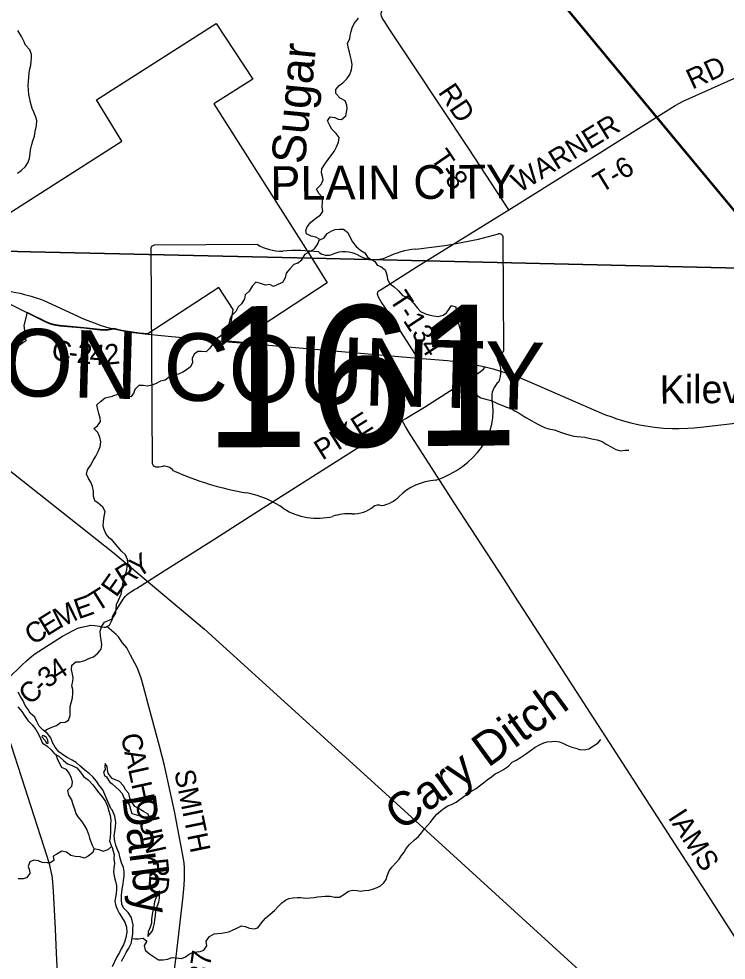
# Model space of a CAD drawing. Extents: x 114604 to 551442, y 316898 to 567001.
# Drawn here: x 134680 to 145158, y 429812 to 443750 of the extents above; entities that cross this region are included whole.
import ezdxf

# ---------------------------------------------------------------- set-up
doc = ezdxf.new("R2010")
doc.units = 0
for name, color, linetype in [('_CIVIL_CONSTRUCTION', 7, 'Continuous'), ('BD_X_Building', 7, 'Continuous'), ('DV_X_County_Line', 7, 'Continuous'), ('GE_P_Alignment_1000_Bearings', 7, 'Continuous'), ('GE_P_Alignment_1000_Cardinal_Points', 7, 'Continuous'), ('GE_P_Alignment_100_Distances', 7, 'Continuous'), ('GE_P_Alignment_100_Stations', 7, 'Continuous'), ('GE_P_Alignment_500_Bearings', 7, 'Continuous'), ('GE_P_Alignment_500_Curve_Data', 7, 'Continuous'), ('GE_P_Alignment_500_Distances', 7, 'Continuous'), ('MT_X_Edge_Line', 7, 'Continuous'), ('PM_P_Cells', 7, 'Continuous'), ('PM_P_CL_Double_Solid', 7, 'Continuous'), ('PM_P_Crosswalk', 7, 'Continuous'), ('PM_P_Stop_Line', 7, 'Continuous'), ('RD_P_GR_Rt', 7, 'Continuous'), ('RS_Raster1', 7, 'Continuous'), ('SH_Named_Boundary', 7, 'Continuous')]:
    doc.layers.add(name, color=color, linetype=linetype)

msp = doc.modelspace()

# ---------------------------------------------------------------- linework, layer by layer
at = {"layer": '_CIVIL_CONSTRUCTION'}
msp.add_line((137788, 438969), (138270, 438927), dxfattribs=at)
for points in [[(133954, 439777), (134265, 439747), (134476, 439725), (134541, 439716), (134638, 439700), (134702, 439687), (134766, 439671), (134861, 439645), (134923, 439626), (135016, 439593), (135107, 439556), (135373, 439432), (135552, 439347), (135611, 439320), (135702, 439282), (135794, 439247), (135887, 439215), (135981, 439187), (136086, 439160)], [(136086, 439160), (136204, 439134), (136333, 439111), (136464, 439095), (136594, 439081)], [(136594, 439081), (136790, 439061), (137788, 438969)], [(138270, 438927), (140593, 438728), (141031, 438690), (141194, 438672), (141291, 438658), (141388, 438641), (141452, 438629), (141586, 438599), (141707, 438568), (141832, 438531), (141957, 438490), (142108, 438434), (142351, 438331), (143311, 437914), (143372, 437889), (143464, 437855), (143525, 437833), (143619, 437803), (143745, 437769), (143872, 437740), (143969, 437722), (144098, 437703), (144229, 437691), (144359, 437684), (144457, 437683), (144588, 437688), (144686, 437695), (144783, 437704), (145334, 437767)]]:
    msp.add_lwpolyline(points, dxfattribs=at)
at = {"layer": 'DV_X_County_Line'}
for points in [[(136062, 432036), (136045, 432057), (136013, 432126), (135985, 432198), (135956, 432266), (135922, 432336), (135864, 432411), (135832, 432461), (135778, 432525), (135724, 432578), (135657, 432628), (135583, 432690), (135531, 432739), (135469, 432775), (135395, 432813), (135341, 432850), (135275, 432896), (135217, 432966), (135178, 433035), (135156, 433103), (135104, 433171), (135040, 433216), (134982, 433278), (134944, 433358), (134915, 433409), (134847, 433471), (134817, 433523), (134773, 433582), (134743, 433650), (134704, 433714), (134668, 433780)], [(134665, 433562), (134725, 433493), (134770, 433425), (134818, 433357), (134876, 433296), (134930, 433226), (134970, 433160), (135003, 433096), (135033, 433027), (135097, 432987), (135159, 432925), (135209, 432866), (135275, 432832), (135341, 432767), (135399, 432721), (135471, 432697), (135539, 432659), (135596, 432598), (135638, 432532), (135706, 432483), (135776, 432409), (135820, 432349), (135860, 432296), (135919, 432228), (135963, 432160), (135993, 432092), (136011, 432019), (136032, 431955), (136044, 431883), (136038, 431809), (136038, 431759), (136039, 431706), (136035, 431630), (136025, 431578), (136047, 431508), (136063, 431480)], [(135032, 433138), (135022, 433117), (135067, 433071), (135091, 433027), (135105, 433026)], [(135105, 433026), (135115, 433025), (135112, 433071), (135090, 433107), (135062, 433127), (135032, 433138)], [(136199, 429796), (136239, 429867), (136269, 429925), (136312, 429990), (136346, 430060), (136358, 430136), (136370, 430200), (136371, 430271), (136373, 430335), (136359, 430401), (136343, 430451), (136298, 430517), (136230, 430585), (136208, 430641), (136203, 430707), (136203, 430768), (136207, 430824), (136217, 430892), (136225, 430942), (136232, 430994), (136238, 431055), (136240, 431125), (136230, 431185), (136203, 431253), (136179, 431323), (136165, 431391), (136139, 431460), (136116, 431514), (136100, 431574), (136090, 431648), (136101, 431716), (136111, 431788), (136115, 431853), (136104, 431943), (136062, 432036)], [(136063, 431480), (136090, 431374), (136089, 431317), (136097, 431245), (136088, 431178), (136080, 431122), (136092, 431058), (136114, 430982), (136125, 430914), (136125, 430864), (136121, 430797), (136113, 430747), (136103, 430685), (136118, 430615), (136144, 430557), (136168, 430507), (136249, 430375), (136277, 430302), (136281, 430228), (136266, 430150), (136252, 430092), (136232, 430041), (136196, 429979), (136172, 429925), (136129, 429854), (136061, 429713)]]:
    msp.add_lwpolyline(points, dxfattribs=at)
at = {"layer": 'GE_P_Alignment_1000_Bearings'}
for points in [[(145998, 440038), (144484, 441862), (141837, 445060), (141203, 445828), (140307, 446907), (138764, 448766), (138183, 449466), (136987, 450906), (136046, 452039), (135244, 453008), (134166, 454316), (133384, 455251), (132101, 456798), (131484, 457539), (130386, 458864), (129755, 459626), (128906, 460649)], [(146007, 440046), (144493, 441870), (141847, 445068), (141213, 445836), (141158, 445902), (141088, 445966)], [(128479, 440489), (130998, 439418), (131780, 439073), (132352, 438743), (133270, 438069), (136074, 435852), (137429, 434713), (140276, 432132), (143769, 428946), (146519, 426434), (147203, 425812)]]:
    msp.add_lwpolyline(points, dxfattribs=at)
at = {"layer": 'GE_P_Alignment_1000_Cardinal_Points'}
msp.add_line((142254, 441119), (143328, 441792), dxfattribs=at)
for points in [[(141941, 440923), (141340, 441836), (140531, 443055), (140166, 443604), (140100, 443705), (140068, 443757), (140053, 443789), (140047, 443817), (140050, 443854), (140090, 443988), (140204, 444338), (140401, 444956), (140525, 445340), (140534, 445384), (140537, 445428), (140520, 445579), (140418, 446259), (140380, 446508), (140364, 446590), (140331, 446666), (140257, 446796), (140148, 446975), (140033, 447129), (139559, 447682)], [(143328, 441792), (143435, 441859), (144405, 442466), (144522, 442530), (145359, 442907)], [(140709, 440164), (141941, 440923), (142254, 441119)], [(140593, 438728), (140174, 439373), (140049, 439562), (140009, 439629), (140001, 439645), (139992, 439676), (139999, 439707), (140011, 439721), (140022, 439730), (140156, 439814), (140567, 440072), (140709, 440164)]]:
    msp.add_lwpolyline(points, dxfattribs=at)
at = {"layer": 'GE_P_Alignment_100_Stations'}
msp.add_lwpolyline([(133681, 440330), (136208, 441939), (135832, 442553), (137605, 443679), (138147, 442857), (137568, 442491), (139019, 440206), (139249, 439843), (138253, 439188), (138269, 438934), (137783, 438976), (137857, 439448), (137645, 439771), (136593, 439084), (136462, 439098), (136332, 439114), (136203, 439137), (136085, 439163), (135978, 439145), (135882, 439149), (135643, 439176), (135285, 439209), (135221, 439218), (135157, 439233), (135096, 439258), (134806, 439401), (134755, 439211), (134785, 438984), (134128, 438529)], dxfattribs=at)
at = {"layer": 'GE_P_Alignment_500_Bearings'}
for points in [[(134265, 439747), (134288, 439722), (134326, 439672), (134347, 439647), (134454, 439574), (134808, 439398)], [(134808, 439398), (135097, 439255), (135158, 439230), (135222, 439215), (135287, 439206), (135645, 439173), (135883, 439146), (135979, 439142), (136086, 439160)], [(140358, 437803), (140414, 437832), (140494, 437880), (140688, 438002), (141378, 438441), (141499, 438515), (141562, 438562), (141578, 438581), (141586, 438599)], [(136091, 434943), (136137, 435014), (136225, 435158), (136240, 435179), (136261, 435204), (136287, 435229), (136310, 435248), (136337, 435267), (136393, 435301), (136423, 435314), (136781, 435544), (137584, 436051), (138301, 436511), (138882, 436878), (139987, 437580), (140203, 437715), (140294, 437768), (140358, 437803)], [(146567, 428190), (146545, 428225), (146526, 428251), (146331, 428554), (145936, 429157), (145721, 429491), (145366, 430037), (145064, 430505), (144797, 430918), (144567, 431276), (144032, 432101), (143429, 433037), (143149, 433468), (142166, 434991), (142073, 435132), (141863, 435459), (141131, 436585), (140458, 437632), (140407, 437716), (140358, 437803)], [(135984, 434751), (136023, 434774), (136049, 434821), (136070, 434867), (136070, 434882), (136067, 434901), (136071, 434912), (136091, 434943)], [(134527, 433986), (134722, 434177), (134794, 434244), (134867, 434307), (134918, 434348), (134972, 434384), (135326, 434609), (135422, 434661), (135475, 434691), (135554, 434729), (135607, 434743), (135707, 434765), (135742, 434771), (135807, 434767), (135872, 434758), (135902, 434748), (135946, 434742), (135967, 434745), (135984, 434751)], [(136336, 434330), (136280, 434436), (136216, 434513), (136158, 434599), (136124, 434634), (135984, 434751)], [(136883, 429013), (136964, 429521), (136996, 429749), (137020, 429944), (137112, 430758), (137127, 430921), (137134, 431019), (137136, 431085), (137136, 431133), (137134, 431183), (137128, 431248), (137119, 431313), (136984, 432021), (136923, 432310), (136836, 432696), (136764, 432979), (136612, 433549), (136529, 433866), (136494, 433990), (136459, 434084), (136432, 434144), (136336, 434330)], [(135273, 429149), (135268, 429295), (135258, 429524), (135237, 429917), (135221, 430276), (135193, 430833), (135184, 430963), (135178, 431029), (135174, 431061), (135161, 431125), (135138, 431221), (135100, 431346), (134769, 432374), (134515, 433152), (134441, 433369), (134407, 433461), (134343, 433612), (134319, 433665)]]:
    msp.add_lwpolyline(points, dxfattribs=at)
at = {"layer": 'GE_P_Alignment_500_Curve_Data'}
for p, q in [((141866, 438856), (141854, 440514)), ((136635, 440343), (136657, 437173)), ((138215, 440409), (136686, 440398)), ((141866, 438856), (141866, 438856))]:
    msp.add_line(p, q, dxfattribs=at)
for centre, major_axis, ratio, start_param, end_param in [((139964, 444744), (5536, 40), 0.800001, 4.814396, 5.042371), ((141796, 440520), (58.1, 0.4), 0.8, 6.141152, 7.989035), ((136694, 440350), (60.5, 0.4), 0.8, 1.712693, 3.28349), ((138576, 440780), (587, 4), 0.8, 4.042523, 4.731795), ((138786, 438634), (2106, 15), 0.8, 1.404758, 1.657858), ((139503, 440021), (352, 3), 0.8, 0.950623, 2.079405), ((140708, 439459), (1114, 8), 0.8, 1.699011, 2.107814), ((139252, 440385), (169, 1), 0.8, 3.836095, 5.185415), ((139953, 440526), (423, 3), 0.8, 4.081561, 5.145723), ((141854, 438734), (89.9, 0.6), 0.8, 1.883978, 3.671073), ((141804, 438849), (62.2, 0.4), 0.8, 5.05454, 6.418171), ((141283, 438520), (540, 4), 0.8, 5.934695, 6.695948), ((142079, 438163), (393, 3), 0.8, 2.387724, 3.262537), ((140323, 437940), (1385, 10), 0.8, 5.101753, 6.440018), ((136718, 437167), (61, 0.4), 0.8, 3.00124, 4.508301), ((136725, 437491), (466, 3), 0.8, 4.665946, 4.897461), ((136824, 436992), (168, 1), 0.8, 0.519207, 1.627899), ((138923, 439855), (3998, 29), 0.800001, 4.195996, 4.488959), ((140919, 436314), (758, 5), 0.8, 1.647645, 2.488433), ((137760, 435757), (1251, 9), 0.8, 0.823519, 1.323588), ((140008, 436454), (119, 1), 0.8, 1.147584, 2.315152), ((139954, 436890), (447, 3), 0.8, 4.937069, 5.64225), ((139105, 436992), (794, 6), 0.8, 4.026481, 4.996735), ((139571, 435900), (652, 5), 0.8, 1.495662, 1.94098), ((139623, 436759), (423, 3), 0.8, 4.691044, 5.507374)]:
    msp.add_ellipse(centre, major_axis=major_axis, ratio=ratio, start_param=start_param, end_param=end_param, dxfattribs=at)
at = {"layer": 'GE_P_Alignment_500_Distances'}
for points in [[(147260, 440014), (140707, 440166), (139019, 440206), (134855, 440302), (133879, 440325)], [(133879, 440325), (134855, 440302), (139019, 440206), (140707, 440166), (147260, 440014)]]:
    msp.add_lwpolyline(points, dxfattribs=at)
at = {"layer": 'MT_X_Edge_Line'}
for points in [[(136062, 432503), (136039, 432530), (136005, 432581), (135995, 432629), (135989, 432679), (135957, 432723), (135955, 432679), (135959, 432637), (135935, 432595), (135947, 432549), (135981, 432525), (136009, 432478), (136026, 432448), (136063, 432425)], [(136063, 432425), (136165, 432332), (136209, 432280), (136236, 432218), (136288, 432152), (136318, 432102), (136336, 432050), (136355, 431984), (136425, 431964), (136475, 431952), (136551, 431917), (136623, 431905), (136595, 431973), (136527, 432013), (136461, 432051), (136398, 432087), (136360, 432149), (136324, 432213), (136310, 432279), (136267, 432331), (136229, 432395), (136171, 432457), (136062, 432503)], [(136590, 430161), (136660, 430248), (136676, 430300), (136689, 430358), (136697, 430410), (136707, 430475), (136709, 430539), (136730, 430607), (136754, 430673), (136762, 430732), (136766, 430798), (136735, 430765)], [(136735, 430765), (136714, 430744), (136690, 430675), (136678, 430607), (136663, 430539), (136653, 430488), (136647, 430418), (136643, 430362), (136625, 430300), (136594, 430231), (136590, 430161)]]:
    msp.add_lwpolyline(points, dxfattribs=at)
at = {"layer": 'PM_P_Cells'}
for points in [[(138807, 440133), (138870, 440182), (138922, 440266), (138992, 440307), (139059, 440346), (139109, 440420), (139132, 440487), (139082, 440520), (139012, 440532), (138941, 440565), (138933, 440615), (138950, 440670), (139004, 440740), (139075, 440795), (139151, 440848), (139185, 440900), (139174, 440966), (139177, 441037), (139179, 441105), (139128, 441159), (139092, 441228), (139157, 441297), (139189, 441366), (139176, 441416), (139166, 441472), (139169, 441530), (139211, 441597), (139262, 441669), (139302, 441722), (139349, 441785), (139388, 441853), (139414, 441926), (139423, 441992), (139379, 442054), (139318, 442117), (139288, 442169), (139255, 442241), (139290, 442298), (139359, 442288), (139411, 442265), (139461, 442259), (139523, 442314), (139532, 442366), (139542, 442420), (139539, 442470), (139513, 442534), (139440, 442578), (139374, 442647), (139377, 442702), (139427, 442764), (139482, 442801), (139540, 442864), (139583, 442924), (139609, 442995), (139620, 443071), (139609, 443131), (139595, 443191), (139576, 443259), (139562, 443311), (139547, 443391), (139585, 443456), (139590, 443506), (139602, 443562), (139619, 443615), (139649, 443681), (139714, 443758)], [(134658, 441463), (134714, 441503), (134779, 441564), (134811, 441618), (134837, 441684), (134849, 441758), (134852, 441813), (134872, 441891), (134888, 441943), (134910, 442015), (134923, 442080), (134941, 442172), (134945, 442244), (134932, 442296), (134902, 442366), (134880, 442424), (134853, 442510), (134843, 442560), (134829, 442632), (134822, 442697), (134820, 442757), (134824, 442829), (134826, 442881), (134835, 442951), (134845, 443011), (134857, 443062), (134865, 443118), (134870, 443168), (134870, 443224), (134842, 443290), (134781, 443360), (134753, 443422), (134719, 443490), (134664, 443576)], [(139127, 440471), (139204, 440507), (139246, 440572), (139315, 440611), (139365, 440631), (139429, 440638), (139491, 440636), (139556, 440585), (139588, 440513), (139625, 440449), (139678, 440379), (139746, 440318), (139806, 440288), (139843, 440222), (139897, 440187), (139956, 440159), (139972, 440126), (139988, 440105)], [(138807, 440133), (138754, 440113), (138694, 440048), (138640, 439986), (138624, 439914), (138587, 439847), (138519, 439819), (138451, 439786), (138398, 439816), (138332, 439806), (138262, 439832), (138192, 439850), (138138, 439791), (138091, 439719), (138035, 439662), (138021, 439604), (137981, 439530), (137931, 439485), (137893, 439419), (137826, 439347), (137804, 439296), (137792, 439232), (137784, 439178), (137743, 439112), (137673, 439059), (137609, 439011), (137557, 438944), (137511, 438872), (137453, 438818), (137387, 438827), (137331, 438823), (137275, 438785), (137248, 438720), (137252, 438658), (137216, 438594), (137166, 438552), (137110, 438517), (137044, 438491), (136978, 438479), (136912, 438448), (136850, 438400), (136778, 438386), (136704, 438345), (136652, 438327), (136588, 438311), (136524, 438322), (136460, 438322), (136396, 438260), (136381, 438205), (136339, 438153), (136287, 438159), (136216, 438185), (136146, 438190), (136069, 438161)], [(139988, 440105), (140041, 440082), (140107, 440034), (140130, 439960), (140140, 439896), (140170, 439832), (140239, 439780), (140305, 439724), (140365, 439656), (140419, 439636), (140474, 439600), (140530, 439536), (140584, 439468), (140628, 439418), (140703, 439384), (140755, 439368), (140823, 439353), (140895, 439345), (140965, 439361), (141015, 439396), (141051, 439446), (141089, 439508), (141153, 439486), (141157, 439430), (141161, 439372), (141167, 439322), (141178, 439272), (141198, 439220), (141218, 439154), (141226, 439103), (141239, 439025), (141253, 438967), (141261, 438911), (141273, 438845), (141290, 438793), (141300, 438733), (141318, 438677), (141330, 438626), (141349, 438574), (141367, 438502), (141381, 438436), (141397, 438366), (141412, 438310), (141428, 438250), (141454, 438182), (141524, 438140), (141597, 438118), (141655, 438106), (141721, 438078), (141781, 438052), (141833, 438029), (141903, 438001), (141974, 437981), (142028, 437945), (142094, 437911), (142150, 437873), (142202, 437842), (142279, 437796), (142347, 437760), (142417, 437726), (142469, 437698), (142533, 437678), (142611, 437663), (142666, 437643), (142718, 437625), (142776, 437607), (142830, 437591), (142900, 437573), (142950, 437566), (143066, 437558), (143122, 437542), (143191, 437528), (143249, 437517), (143321, 437491), (143383, 437453), (143453, 437411), (143526, 437375), (143598, 437356), (143656, 437362), (143718, 437366)], [(136068, 436025), (136025, 436063), (135972, 436122), (135942, 436188), (135930, 436240), (135932, 436308), (135945, 436384), (135959, 436454), (135925, 436521), (135857, 436577), (135805, 436615), (135784, 436682), (135786, 436758), (135772, 436828), (135746, 436892), (135712, 436944), (135681, 437007), (135697, 437073), (135741, 437139), (135782, 437209), (135822, 437277), (135856, 437345), (135883, 437413), (135897, 437489), (135879, 437555), (135850, 437624), (135792, 437686), (135844, 437722), (135890, 437788), (135886, 437838), (135865, 437908), (135851, 437968), (135835, 438033), (135889, 438085), (135958, 438138), (136069, 438161)], [(136065, 434865), (136115, 434951), (136126, 435077), (136158, 435143), (136198, 435230), (136206, 435280), (136216, 435340), (136227, 435416), (136245, 435487), (136265, 435541), (136279, 435591), (136286, 435641), (136296, 435695), (136292, 435747), (136258, 435812), (136199, 435867), (136149, 435931), (136068, 436025)], [(135068, 433196), (135094, 433230), (135168, 433263), (135239, 433289), (135297, 433333), (135367, 433337), (135417, 433365), (135442, 433433), (135442, 433567), (135456, 433625), (135477, 433695), (135481, 433765), (135479, 433820), (135465, 433872), (135482, 433942), (135484, 433994), (135476, 434046), (135458, 434114), (135465, 434181), (135523, 434228), (135591, 434230), (135659, 434248), (135728, 434282), (135786, 434306), (135850, 434358), (135902, 434418), (135909, 434488), (135901, 434554), (135889, 434616), (135883, 434684), (135908, 434756), (135948, 434816), (136065, 434865)], [(141858, 432634), (141936, 432684), (141990, 432743), (142046, 432775), (142112, 432812), (142188, 432862), (142273, 432927), (142327, 432965), (142401, 433007), (142455, 433030), (142505, 433044), (142575, 433052), (142627, 433056), (142687, 433045), (142740, 433027), (142798, 432997), (142874, 432967), (142930, 432951), (142984, 432933), (143054, 432926), (143122, 432944), (143194, 432984), (143262, 433031), (143304, 433081)], [(135226, 432857), (135247, 432800), (135276, 432736), (135314, 432671), (135374, 432639), (135426, 432575), (135454, 432510), (135472, 432450), (135461, 432386), (135401, 432326), (135415, 432254), (135462, 432188), (135482, 432117), (135504, 432051), (135524, 431983), (135552, 431933), (135609, 431870), (135655, 431802), (135681, 431750), (135711, 431679), (135728, 431617), (135764, 431517), (135792, 431467), (135864, 431452), (135928, 431428), (136004, 431453), (136054, 431496)], [(136357, 430134), (136404, 430126), (136454, 430127), (136524, 430139), (136578, 430093), (136536, 430031), (136553, 429960), (136617, 429908), (136677, 429869), (136751, 429819), (136820, 429819), (136884, 429827), (136952, 429850), (137012, 429848), (137090, 429838), (137148, 429864), (137202, 429903), (137252, 429927), (137316, 429935), (137366, 429942), (137420, 429960), (137463, 430026), (137453, 430096), (137503, 430161), (137575, 430203), (137625, 430207), (137683, 430214), (137735, 430224), (137789, 430234), (137855, 430261), (137909, 430287), (137981, 430319), (138035, 430309), (138095, 430284), (138165, 430274), (138219, 430292), (138277, 430363), (138333, 430433), (138403, 430493), (138465, 430550), (138522, 430608), (138576, 430661), (138628, 430699), (138680, 430725), (138746, 430734), (138804, 430738), (138858, 430738), (138926, 430732), (138990, 430737), (139056, 430739), (139106, 430749), (139166, 430755), (139219, 430760), (139291, 430758), (139359, 430746), (139429, 430746), (139493, 430783), (139563, 430835), (139623, 430851), (139691, 430844), (139741, 430836), (139801, 430842), (139869, 430850), (139933, 430871), (139987, 430889), (140037, 430913), (140089, 430956), (140121, 431008), (140138, 431062), (140168, 431135), (140208, 431191), (140272, 431257), (140316, 431308), (140349, 431360), (140389, 431414), (140417, 431465), (140469, 431523), (140543, 431593), (140601, 431646), (140646, 431700), (140688, 431755), (140734, 431805), (140778, 431857), (140818, 431912), (140874, 431976), (140931, 432022), (140981, 432063), (141037, 432097), (141087, 432117), (141161, 432152), (141219, 432194), (141307, 432259), (141375, 432311), (141453, 432355), (141505, 432392), (141565, 432438), (141620, 432481), (141682, 432529), (141736, 432569), (141790, 432598), (141858, 432634)], [(135795, 431466), (135776, 431409), (135709, 431353), (135651, 431323), (135587, 431341), (135517, 431349), (135449, 431364), (135387, 431414), (135317, 431426), (135243, 431380), (135191, 431354), (135200, 431290), (135146, 431254), (135094, 431255), (135026, 431261), (134970, 431281), (134904, 431291), (134844, 431269), (134819, 431199), (134837, 431147), (134841, 431097), (134793, 431031), (134742, 431017), (134672, 431017)]]:
    msp.add_lwpolyline(points, dxfattribs=at)
at = {"layer": 'RS_Raster1'}
for points in [[(133879, 440325), (134855, 440302), (139019, 440206), (140707, 440166), (147260, 440014)], [(147260, 440014), (140707, 440166), (139019, 440206), (134855, 440302), (133879, 440325)]]:
    msp.add_lwpolyline(points, dxfattribs=at)

# ---------------------------------------------------------------- texts
at = {"layer": '_CIVIL_CONSTRUCTION'}
msp.add_text('Kileville', height=417, rotation=0.4118, dxfattribs=at).set_placement((144175, 438053))
at = {"layer": 'BD_X_Building'}
for s, p in [('161', (138847, 438492)), ('s', (139200, 438567)), ('r', (139200, 438567))]:
    msp.add_text(s, height=1, rotation=0.4116, dxfattribs=at).set_placement(p)
at = {"layer": 'GE_P_Alignment_100_Distances'}
msp.add_text('MADISON COUNTY', height=1000.03, rotation=358.4409, dxfattribs=at).set_placement((130198, 438288))
at = {"layer": 'GE_P_Alignment_500_Curve_Data'}
msp.add_text('161', height=2088.3, rotation=0.4116, dxfattribs=at).set_placement((137425, 437402))
at = {"layer": 'PM_P_CL_Double_Solid'}
for s, rotation, p in [('C', 352.5849, (135155, 438704)), ('2', 354.1215, (135530, 438659)), ('4', 355.2629, (135721, 438639)), ('2', 6.0827, (135967, 438625)), ('-', 354.0961, (135408, 438672)), ('PIKE', 32.3844, (139177, 437207)), ('Y', 32.5185, (136442, 435466)), ('R', 31.7541, (136229, 435334)), ('E', 54.9406, (136123, 435172)), ('T', 32.0675, (135839, 434963)), ('E', 19.436, (135562, 434857)), ('M', 26.2738, (135279, 434717)), ('E', 32.0139, (135095, 434602)), ('C', 32.5285, (134888, 434469)), ('4', 33.2774, (135248, 433940)), ('3', 39.3768, (135112, 433827)), ('C', 43.7028, (134849, 433577)), ('-', 43.4019, (135027, 433747)), ('C', 282.3713, (136188, 433139)), ('A', 282.3715, (136240, 432898)), ('L', 282.3714, (136297, 432641)), ('SMITH', 281.5482, (136981, 432605)), ('H', 282.3715, (136345, 432421)), ('O', 282.3751, (136402, 432163)), ('IAMS', 302.8826, (144288, 431926)), ('U', 282.3666, (136458, 431906)), ('N', 282.3251, (136515, 431648)), ('R', 275.7155, (136589, 431309)), ('D', 265.6231, (136614, 431077)), ('C-37', 81.5174, (137419, 429069))]:
    msp.add_text(s, height=300, rotation=rotation, dxfattribs=at).set_placement(p)
at = {"layer": 'PM_P_Crosswalk'}
for s, rotation, p in [('RD', 24.7746, (144656, 442700)), ('RD', 303.8294, (140883, 442665)), ('WARNER', 31.5938, (142096, 441167)), ('T-8', 304.2331, (140768, 441689)), ('T-6', 31.4572, (143308, 441164)), ('T-134', 303.1245, (140158, 439600))]:
    msp.add_text(s, height=300, rotation=rotation, dxfattribs=at).set_placement(p)
at = {"layer": 'PM_P_Stop_Line'}
for s, rotation, p in [('Sugar', 84.5266, (138916, 441588)), ('Cary Ditch', 36.1328, (140340, 431712))]:
    msp.add_text(s, height=500, rotation=rotation, dxfattribs=at).set_placement(p)
at = {"layer": 'RD_P_GR_Rt'}
msp.add_text('Darby', height=500, rotation=277.2406, dxfattribs=at).set_placement((136208, 432239))
at = {"layer": 'SH_Named_Boundary'}
msp.add_text('PLAIN CITY', height=500, rotation=0.4116, dxfattribs=at).set_placement((138407, 441067))

doc.saveas('drawing.dxf')
